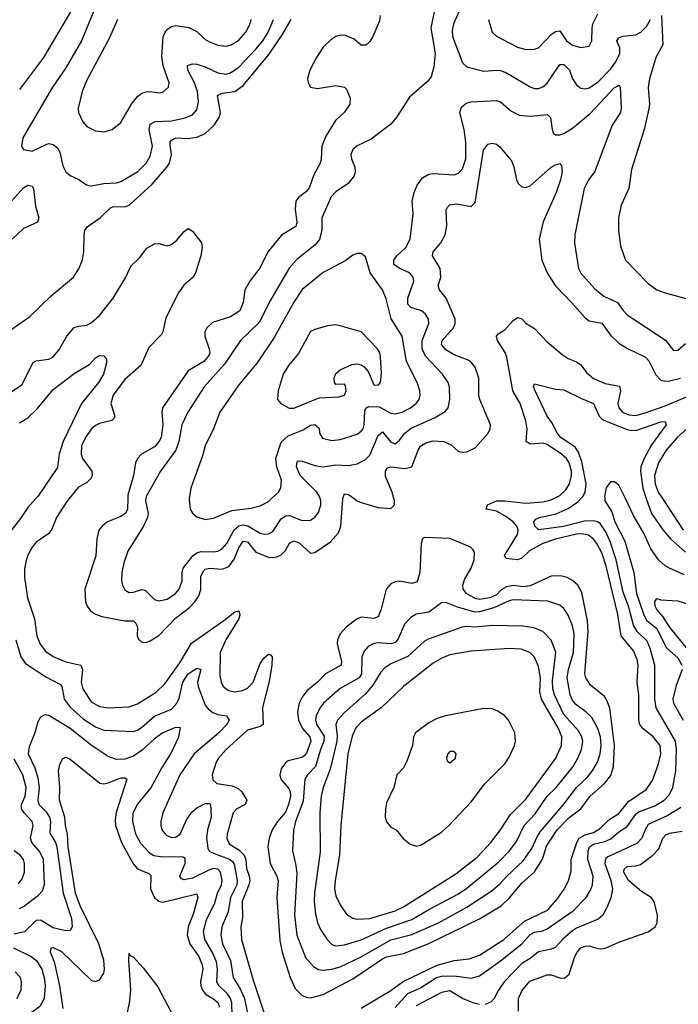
# Model space of a CAD drawing. Header units: inches. Extents: x 1550315 to 1685896, y 510706 to 640504.
# Tile 379 of 452: x 1661771 to 1664892, y 567603 to 572270. Entities that reach past the tile are written whole.
import ezdxf

# ---------------------------------------------------------------- set-up
doc = ezdxf.new("R2010")
doc.units = ezdxf.units.IN
doc.header["$MEASUREMENT"] = 0
doc.layers.add('B6566', color=7, linetype='Continuous')
doc.layers.add('B6567', color=7, linetype='Continuous')

msp = doc.modelspace()

# ---------------------------------------------------------------- linework, layer by layer
at = {"layer": 'B6566', "color": 5}
for points, elevation in [([(1661848.1, 570000), (1661810, 569958.3), (1661775, 569905), (1661685, 569790)], 460), ([(1662006.3, 570000), (1661994.6, 569985.4), (1661945.9, 569910), (1661924.3, 569855.7), (1661910, 569834.4), (1661850, 569793.2), (1661831, 569770), (1661810, 569731.3), (1661800.2, 569700.2), (1661793.8, 569666.2), (1661793.8, 569626.2), (1661808, 569530), (1661842, 569430), (1661853.1, 569350), (1661868.1, 569310), (1661895.8, 569275.8), (1661930, 569251.1), (1661990, 569226.4), (1662060.3, 569210), (1662069.5, 569190), (1662062.1, 569130), (1662070, 569098.9), (1662110, 569036.6), (1662150, 569014.2), (1662190, 569008.5), (1662290, 569012.9), (1662330, 569027.9), (1662418.1, 569081.9), (1662458.6, 569121.4), (1662530, 569222.1), (1662585.4, 569314.6), (1662738, 569422), (1662790, 569463.9), (1662810, 569467.7), (1662814.6, 569450), (1662809.3, 569430), (1662748.8, 569331.2), (1662720.8, 569270), (1662719.5, 569159.5), (1662725.3, 569130), (1662735.6, 569110), (1662761.1, 569090), (1662790, 569083.4), (1662826.3, 569090), (1662850, 569101.2), (1662877.7, 569130), (1662910, 569217.7), (1662930, 569244.9), (1662950, 569262.4), (1662959.5, 569259.5), (1662967.7, 569250), (1662966, 569210), (1662953.2, 569133.2), (1662922.1, 569010), (1662924.2, 568930), (1662910, 568919.5), (1662850, 568902), (1662750.1, 568810), (1662713.5, 568770), (1662701.5, 568750), (1662682.7, 568690), (1662686.9, 568666.9), (1662704.9, 568650), (1662778.1, 568638.1), (1662806.4, 568626.4), (1662823.1, 568610), (1662847.9, 568570), (1662839.6, 568550), (1662800.2, 568530), (1662783, 568510), (1662754.6, 568410), (1662752.8, 568390), (1662763.9, 568363.9), (1662810, 568334.9), (1662835.4, 568310), (1662843.4, 568290), (1662846.5, 568246.5), (1662859.2, 568210), (1662861.6, 568190), (1662856.3, 568170), (1662825.9, 568090), (1662826.9, 568013.1), (1662818.6, 567970), (1662821.8, 567910), (1662877, 567717), (1662932.3, 567552.3)], 480), ([(1662283, 570000), (1662281.9, 569950), (1662272.7, 569930), (1662250, 569915.2), (1662186.9, 569890), (1662161.8, 569870), (1662146.9, 569850), (1662137.5, 569810), (1662131.6, 569728.4), (1662080.6, 569570), (1662083, 569510), (1662090.2, 569490), (1662107.3, 569467.3), (1662130, 569451.7), (1662161.2, 569441.2), (1662270, 569420.1), (1662310, 569420.1), (1662322.3, 569410), (1662328.8, 569390), (1662327.6, 569350), (1662333.5, 569333.5), (1662350, 569319.5), (1662370, 569318.5), (1662390, 569325), (1662430, 569351.6), (1662510, 569433.3), (1662576.1, 569483.9), (1662601.8, 569510), (1662620.3, 569539.7), (1662630, 569568.7), (1662629.5, 569630), (1662642, 569658), (1662650, 569666.1), (1662669.9, 569670.1), (1662730, 569664.9), (1662762, 569678), (1662787.9, 569712.1), (1662810, 569767), (1662830, 569798.6), (1662850, 569794.6), (1662890, 569746.3), (1662950, 569722.8), (1662970, 569720.1), (1662990, 569723.9), (1663010, 569734.1), (1663030, 569754.6), (1663050, 569788.5), (1663070, 569799.8), (1663095.6, 569790), (1663150, 569742), (1663170, 569743.8), (1663244.4, 569795.6), (1663281.6, 569838.4), (1663292.2, 569870), (1663302, 569998), (1663302.7, 570000)], 520), ([(1662368.6, 570000), (1662367, 569990), (1662380.1, 569930), (1662377, 569910), (1662357.2, 569870), (1662284, 569750), (1662265.3, 569694.7), (1662255.8, 569650), (1662254.3, 569610), (1662258.3, 569590), (1662270, 569567), (1662290, 569554.6), (1662310, 569555.8), (1662350, 569569.3), (1662366.2, 569566.2), (1662410, 569521.3), (1662430, 569515.6), (1662470, 569523.2), (1662510, 569549.4), (1662526.6, 569570), (1662541.7, 569610), (1662541.4, 569650), (1662546.4, 569670), (1662591.5, 569728.5), (1662610, 569742.5), (1662630, 569748.5), (1662690, 569746.9), (1662710, 569751.2), (1662730, 569762.5), (1662752.6, 569787.3), (1662787.7, 569852.3), (1662809, 569871), (1662830, 569874.8), (1662851.6, 569871.5), (1662910, 569836.6), (1662930, 569830.8), (1662950, 569832.9), (1662970, 569843.5), (1663010, 569903.9), (1663030, 569917.9), (1663050, 569919.1), (1663110, 569895.9), (1663150, 569898), (1663170, 569911.3), (1663186.6, 569933.4), (1663198.9, 569970), (1663198.6, 569990), (1663195.4, 570000)], 540), ([(1662574.7, 570000), (1662573.8, 569993.8), (1662579.3, 569950), (1662590.4, 569930.3), (1662610, 569913.4), (1662650, 569901.6), (1662690, 569906.4), (1662776.8, 569943.2), (1662866.2, 569953.8), (1662910, 569965.5), (1662950, 569986.8), (1662964.6, 570000)], 560), ([(1663355.4, 570000), (1663369.6, 569989.6), (1663390, 569980.8), (1663470, 569957.1), (1663530, 569952.4), (1663547.6, 569970), (1663547.6, 569990), (1663544.8, 570000)], 520), ([(1663390, 567584.4), (1663530, 567668.4), (1663588.5, 567711.5), (1663750, 567789.2), (1663830, 567810.1), (1663901.3, 567818.7), (1663950, 567835.7), (1664064.7, 567910), (1664162.6, 567997.4), (1664272.5, 568050), (1664318.6, 568101.4), (1664351.2, 568148.8), (1664371.6, 568188.4), (1664385.1, 568234.9), (1664385.1, 568290), (1664410.6, 568370), (1664422.8, 568390), (1664450, 568405.7), (1664490, 568417.1), (1664522.7, 568437.3), (1664562.1, 568478), (1664610, 568508.1), (1664655.7, 568564.3), (1664739.6, 568620.4), (1664770, 568663.6), (1664797.8, 568742.2), (1664809, 568790), (1664806.3, 568830), (1664773.6, 568870), (1664724.4, 568910), (1664710.4, 568930), (1664704.3, 568950), (1664705.7, 569070), (1664697.1, 569130), (1664702.1, 569210), (1664697.5, 569237.5), (1664679, 569279), (1664620.8, 569350), (1664605.9, 569450), (1664550, 569680.3), (1664530, 569742.4), (1664506.5, 569786.5), (1664490, 569807.8), (1664465.9, 569825.9), (1664433.6, 569833.6), (1664410, 569832), (1664310, 569808.3), (1664250, 569787), (1664187.7, 569752.3), (1664150, 569718.3), (1664130.6, 569709.4), (1664076, 569716), (1664068.5, 569730), (1664130.3, 569830), (1664133.1, 569850), (1664126.4, 569870), (1664109.9, 569890), (1664070, 569918.8), (1664030, 569939.7), (1663982, 569950), (1663987.6, 569970), (1664030.8, 569989.2), (1664070, 569989.7), (1664170, 569978.7), (1664250, 569984.2), (1664290, 569993.4), (1664302.7, 570000)], 480), ([(1663550, 567588.1), (1663610, 567654.9), (1663670, 567680.6), (1663746.8, 567730), (1663770, 567735.8), (1663830, 567737.6), (1663910, 567727.7), (1663950, 567738.1), (1664050, 567809.6), (1664150, 567890), (1664190, 567933.9), (1664210, 567945.4), (1664250, 567951.9), (1664270, 567960.1), (1664394.5, 568045.6), (1664454.9, 568110), (1664475.8, 568144.2), (1664485.1, 568170), (1664488.4, 568210), (1664462.7, 568290), (1664464.3, 568330), (1664470.5, 568350), (1664490, 568361.4), (1664544.6, 568375.4), (1664571.9, 568388.1), (1664610, 568421.3), (1664650, 568445.2), (1664690, 568504.4), (1664703.9, 568516.1), (1664777.7, 568542.3), (1664825.2, 568570), (1664850, 568596.8), (1664866.2, 568630), (1664879.9, 568710), (1664883.3, 568810), (1664878.3, 568850), (1664787.5, 569007.5), (1664781.1, 569050), (1664780.9, 569210), (1664759.2, 569290), (1664744.2, 569324.2), (1664696.9, 569370), (1664680, 569399.9), (1664656, 569490), (1664630, 569555.8), (1664598.1, 569710), (1664571.1, 569791.1), (1664550, 569839.2), (1664521.2, 569881.2), (1664509.6, 569889.6), (1664490, 569894.5), (1664446.8, 569893.2), (1664347.5, 569867.5), (1664231.6, 569851.6), (1664212.5, 569870), (1664207.4, 569890), (1664217.7, 569902.3), (1664234.5, 569910), (1664313, 569927), (1664370, 569953.6), (1664415.6, 569984.4), (1664430.4, 570000)], 460), ([(1664543.1, 570000), (1664544.2, 569990), (1664577.3, 569937.3), (1664591.4, 569890), (1664637.9, 569797.9), (1664681.9, 569650), (1664693.9, 569550), (1664730, 569444.4), (1664742.9, 569422.9), (1664790, 569383.7), (1664834.2, 569294.2), (1664890, 569244.5), (1664909.4, 569210)], 440), ([(1664919.2, 569639.2), (1664850, 569670.6), (1664830, 569681.7), (1664797.6, 569710), (1664761.3, 569761.3), (1664730, 569832.8), (1664680.5, 569920.5), (1664641.5, 570000)], 440), ([(1664740.5, 570000), (1664764.4, 569930), (1664819.8, 569850), (1664855.4, 569810), (1664926.5, 569746.5)], 460), ([(1664816.6, 570000), (1664915.7, 569850)], 480), ([(1664975.9, 569235.9), (1664850, 569392.3), (1664819.5, 569439.5), (1664790, 569474.8), (1664782.1, 569490), (1664781.2, 569510), (1664790, 569526.7), (1664810, 569520.3), (1664890, 569515.2), (1664985.5, 569485.5)], 420), ([(1661753.2, 569330), (1661777.2, 569250), (1661798.7, 569218.7), (1661895, 569155), (1661960.8, 569120.8), (1661971.2, 569110), (1661982.4, 569050), (1662012.1, 569010), (1662074.2, 568954.2), (1662130, 568918.1), (1662170, 568903.1), (1662310, 568895.7), (1662330, 568902.8), (1662350, 568917), (1662410, 568968.5), (1662490, 569002.1), (1662516.4, 569030), (1662526.7, 569053.3), (1662545, 569130), (1662570, 569169.3), (1662610, 569196.3), (1662630, 569190.4), (1662614.4, 569130), (1662617.4, 569110), (1662650, 569021.6), (1662663.7, 569003.7), (1662686.1, 568986.1), (1662710, 568976.3), (1662750.5, 568970), (1662763.2, 568950), (1662752.5, 568930), (1662714.8, 568890), (1662598.4, 568790), (1662529.4, 568690), (1662449.3, 568510), (1662439.3, 568470), (1662440.2, 568450), (1662445.2, 568430), (1662465.2, 568405.2), (1662490, 568394.2), (1662510, 568395.8), (1662531.7, 568410), (1662561.9, 568478.1), (1662586.2, 568513.8), (1662610, 568534.2), (1662650, 568555), (1662670, 568555), (1662675.6, 568550), (1662678.1, 568490), (1662661.8, 568430), (1662657.2, 568390), (1662662.4, 568342.4), (1662669.4, 568329.4), (1662681.8, 568321.8), (1662767.8, 568290), (1662779.2, 568279.2), (1662786.8, 568266.8), (1662801.1, 568190), (1662799.9, 568170), (1662770.7, 568110), (1662759.2, 568040.8), (1662728.7, 567970), (1662724.8, 567930), (1662732.3, 567890), (1662769.7, 567810), (1662782.8, 567730), (1662815.8, 567675.8), (1662836.3, 567630), (1662856.6, 567530)], 460), ([(1664910.8, 569189.2), (1664880.6, 569110), (1664866.5, 569050), (1664869, 569030), (1664915.6, 568950)], 440), ([(1662777.9, 567550), (1662776.4, 567610), (1662770.7, 567630), (1662754.9, 567654.9), (1662716.3, 567690), (1662706.1, 567710), (1662708.6, 567770), (1662703.7, 567803.7), (1662685.8, 567845.8), (1662648.2, 567910), (1662643, 567950), (1662656.2, 568003.8), (1662695.2, 568084.8), (1662708.6, 568130), (1662727.1, 568170), (1662731.2, 568190), (1662722.8, 568230), (1662710, 568243.4), (1662690, 568246.4), (1662670, 568240.8), (1662590, 568201.4), (1662550, 568192.6), (1662538, 568198), (1662530.3, 568210), (1662554.8, 568270), (1662555.8, 568295.8), (1662542.4, 568302.4), (1662450, 568300.8), (1662407, 568307), (1662390, 568318), (1662345.5, 568365.5), (1662321.6, 568410), (1662307.3, 568470), (1662308.2, 568510), (1662330.1, 568550), (1662392.6, 568627.4), (1662441.7, 568718.3), (1662488.1, 568790), (1662526, 568870), (1662533.7, 568913.7), (1662510, 568915), (1662450, 568889.5), (1662410, 568861.6), (1662351.9, 568808.1), (1662310, 568779.4), (1662270, 568765), (1662230, 568762.6), (1662190, 568777.8), (1662110, 568831.1), (1662010, 568909.6), (1661910, 568971.2), (1661890, 568975.6), (1661870, 568964.4), (1661857.7, 568942.3), (1661843.4, 568890), (1661816.7, 568823.3), (1661812.1, 568790), (1661843.2, 568723.2), (1661856.8, 568676.8), (1661863.7, 568630), (1661857.9, 568570), (1661861.8, 568550), (1661896, 568516), (1661912.1, 568490), (1661917.1, 568470), (1661914.7, 568414.7), (1661941.6, 568370), (1661947.3, 568350), (1661977.1, 568130), (1662016, 568010), (1662019.8, 567970), (1662010, 567953.4), (1661988.9, 567951.1), (1661930, 567966.2), (1661870, 568001.4), (1661850, 568000.1), (1661793.3, 567946.7), (1661744.6, 567935.4)], 440), ([(1661977.5, 567582.5), (1661961.7, 567690), (1661937.8, 567797.8), (1661917.5, 567850), (1661920.9, 567870), (1661930, 567871.9), (1661970, 567853), (1662110, 567717), (1662130, 567711.5), (1662150, 567719.4), (1662169.9, 567750), (1662173.2, 567770), (1662170, 567812.8), (1662145.9, 567890), (1662057.2, 568070), (1662035.8, 568130), (1662000.4, 568350), (1661997.2, 568410), (1661988, 568450), (1661985.6, 568490), (1661959.3, 568570), (1661960.7, 568630), (1661955.4, 568710), (1661960.7, 568739.3), (1661973.4, 568766.6), (1661990, 568773.8), (1662010, 568764.7), (1662150.7, 568650.7), (1662170, 568647.7), (1662190, 568652.1), (1662250, 568677.2), (1662270, 568676.9), (1662278.7, 568670), (1662228.3, 568511.7), (1662223.2, 568476.8), (1662225.2, 568450), (1662254.4, 568370), (1662310, 568267.3), (1662330, 568244.7), (1662382.9, 568222.9), (1662393.1, 568213.1), (1662391, 568150), (1662410, 568107.9), (1662430, 568091.3), (1662450, 568087.9), (1662610, 568126.4), (1662615.3, 568110), (1662593.2, 568030), (1662569.2, 567970), (1662565.6, 567930), (1662576.8, 567890), (1662619.5, 567830), (1662635.7, 567790), (1662638.6, 567770), (1662628.1, 567710), (1662630.1, 567690), (1662636.9, 567670), (1662651.7, 567651.7), (1662690, 567628.8), (1662711.2, 567610), (1662716.6, 567590)], 420), ([(1661770, 568057.1), (1661790, 568065.9), (1661860.2, 568119.8), (1661878.6, 568141.4), (1661888.4, 568171.6), (1661883.6, 568290), (1661866.5, 568326.5), (1661829.4, 568370), (1661821.7, 568390), (1661834.9, 568450), (1661829.9, 568469.9), (1661792.3, 568510), (1661780.5, 568530), (1661779.2, 568550), (1661797.7, 568590), (1661801.2, 568630), (1661786.4, 568690), (1661745.7, 568765.6)], 460), ([(1664904.1, 568535.9), (1664841.7, 568498.3), (1664750, 568455.3), (1664734.3, 568430), (1664719, 568390), (1664695.3, 568364.7), (1664557.9, 568302.2), (1664547.2, 568292.8), (1664544.1, 568270), (1664572.8, 568190), (1664579.9, 568150), (1664572.2, 568107.8), (1664555.6, 568064.4), (1664534.2, 568025.8), (1664512.9, 568007.1), (1664410, 567964), (1664390, 567951.1), (1664346.4, 567913.6), (1664308, 567872), (1664290, 567863.8), (1664230, 567852.5), (1664190, 567820.9), (1664150, 567796.9), (1664067.5, 567710), (1664039.9, 567670), (1664019.8, 567630), (1664005.6, 567614.4), (1663977.1, 567602.9)], 440), ([(1664134.1, 567570), (1664134.8, 567630), (1664150, 567667.3), (1664187.8, 567712.2), (1664270, 567742), (1664290, 567742.6), (1664330, 567729), (1664353, 567727), (1664374.6, 567745.4), (1664402.5, 567830), (1664412.5, 567850), (1664430, 567870.1), (1664450, 567878.9), (1664470, 567879.8), (1664510, 567867.9), (1664530, 567866.6), (1664550, 567871.4), (1664610, 567897.8), (1664750, 567947), (1664782, 567970), (1664791.6, 567990), (1664794, 568026), (1664777, 568090), (1664764.1, 568110), (1664718.4, 568138.4), (1664656.3, 568190), (1664633.5, 568230), (1664636.1, 568243.9), (1664650, 568256.1), (1664690, 568259.5), (1664713.6, 568266.4), (1664771.2, 568310), (1664799.6, 568340.4), (1664818.4, 568390), (1664833.3, 568406.7), (1664850, 568414.6), (1664910, 568423.3)], 420), ([(1661765.6, 568174.4), (1661782.9, 568197.1), (1661793.5, 568230), (1661794.5, 568270), (1661788.8, 568290), (1661773.6, 568310), (1661745.8, 568330)], 480), ([(1661742.7, 567870), (1661824.9, 567830), (1661850.9, 567810), (1661875.9, 567770), (1661887.5, 567730), (1661892, 567690), (1661887.2, 567630), (1661866.8, 567593.2), (1661836.8, 567570), (1661758.4, 567530)], 440), ([(1662281.3, 567558.7), (1662292.1, 567607.9), (1662298.3, 567670), (1662287.8, 567812.2), (1662290, 567846), (1662294.7, 567834.7), (1662310, 567827.2), (1662355.9, 567775.9), (1662426.2, 567686.2), (1662501.6, 567541.6)], 380), ([(1661757.3, 567630), (1661777.5, 567670), (1661780.2, 567710), (1661774.6, 567730), (1661750, 567757.3)], 460), ([(1663950, 567602.8), (1663920.4, 567610), (1663870, 567630.8), (1663810, 567666.5), (1663770, 567659.5), (1663650, 567595.6)], 440)]:
    msp.add_lwpolyline(points, dxfattribs=dict(at, elevation=elevation))
for points, elevation in [([(1663690, 569815.6), (1663680.7, 569810), (1663673, 569787), (1663666.6, 569650), (1663653.9, 569606.1), (1663630, 569596.8), (1663570, 569608.6), (1663550, 569605.7), (1663530, 569595.6), (1663507.3, 569570), (1663484.3, 569475.7), (1663470, 569439.8), (1663450, 569432), (1663390, 569437.2), (1663370, 569429.9), (1663318.3, 569390), (1663290, 569359.3), (1663277.3, 569330), (1663275.4, 569310), (1663296.4, 569230), (1663293.8, 569210), (1663220.9, 569170), (1663182.1, 569130), (1663131.8, 569088.2), (1663110, 569058.4), (1663096.3, 569030), (1663087.8, 568990), (1663092.9, 568950), (1663111.3, 568910), (1663146, 568870), (1663150.4, 568850), (1663130, 568792.8), (1663119.6, 568780.4), (1663107.8, 568772.2), (1663043.6, 568756.4), (1663030, 568747.8), (1663010, 568719.6), (1663004, 568690), (1663009.4, 568670), (1663046.4, 568626.4), (1663053.3, 568610), (1663054.4, 568590), (1663045.1, 568550), (1663030, 568514.2), (1662992.5, 568470), (1662968.3, 568430), (1662953.3, 568390), (1662946.6, 568350), (1662957.5, 568270), (1662990.3, 568210.3), (1662995.6, 568190), (1662989.1, 568110), (1663004.7, 567904.8), (1663014.2, 567850), (1663052.4, 567730), (1663077.3, 567677.3), (1663110, 567645.5), (1663130, 567636.6), (1663150, 567634), (1663210, 567649.6), (1663350, 567724.3), (1663490, 567819.1), (1663510, 567827.3), (1663590, 567844.1), (1663710, 567890.8), (1663950, 568007.8), (1664052, 568070), (1664090, 568105.5), (1664150, 568176.9), (1664210, 568231.4), (1664248.5, 568291.5), (1664268.2, 568351.9), (1664318.5, 568430), (1664373.2, 568486.8), (1664430.2, 568529.8), (1664475.1, 568590), (1664541.8, 568650), (1664571.8, 568688.2), (1664584.8, 568730), (1664590.2, 568830), (1664567.2, 569007.2), (1664557.2, 569037.2), (1664541.9, 569061.9), (1664476.1, 569116.1), (1664453.4, 569150), (1664449.9, 569170), (1664464.7, 569370), (1664461, 569421), (1664435.6, 569555.6), (1664415.2, 569590), (1664390, 569612.2), (1664365.4, 569625.4), (1664334.5, 569634.5), (1664290, 569631.8), (1664190, 569586.4), (1664157.6, 569582.4), (1664110, 569587.7), (1664077.8, 569582.2), (1664053, 569567), (1664030, 569544.5), (1663998.6, 569530), (1663950, 569521.8), (1663930, 569526.8), (1663888.9, 569550), (1663873.1, 569570), (1663870.9, 569590), (1663880.5, 569619.5), (1663910.9, 569670), (1663924.4, 569710), (1663926.3, 569746.3), (1663919.2, 569759.2), (1663907.8, 569770), (1663810, 569811.5)], 520), ([(1664110, 569520.1), (1664090, 569515.4), (1664018.2, 569481.8), (1663950, 569463.2), (1663930, 569462.1), (1663845.7, 569485.7), (1663790, 569507), (1663770, 569505.1), (1663710, 569461.3), (1663650, 569451.6), (1663624.3, 569435.7), (1663594.5, 569405.5), (1663565.4, 569334.5), (1663550, 569317.9), (1663530, 569311), (1663470, 569315.9), (1663450, 569313.4), (1663421.7, 569298.3), (1663403.3, 569276.7), (1663392.2, 569247.8), (1663390.9, 569170), (1663379.8, 569150), (1663290, 569100.5), (1663210.9, 569030), (1663192.9, 569007.1), (1663176, 568970), (1663173.5, 568950), (1663177.8, 568930), (1663213.2, 568873.2), (1663213.1, 568850), (1663196.4, 568810), (1663173.6, 568730), (1663135.4, 568690), (1663122.5, 568670), (1663114.2, 568565.8), (1663078.3, 568470), (1663068.7, 568428.7), (1663064.4, 568330), (1663080.3, 568260.3), (1663083.7, 568223.7), (1663073.2, 568026.8), (1663084.7, 567930), (1663125.3, 567825.3), (1663162.7, 567782.7), (1663187.7, 567767.7), (1663210, 567764.4), (1663250, 567769.1), (1663290, 567781.2), (1663390, 567827.9), (1663530, 567909.3), (1663630, 567934.2), (1663756, 567990), (1663890, 568063.6), (1664010, 568143.1), (1664046.6, 568173.4), (1664079.4, 568210), (1664157.6, 568282.4), (1664198.6, 568341.4), (1664222.9, 568397.1), (1664238.5, 568421.5), (1664350, 568551.4), (1664409.5, 568630.5), (1664461, 568679), (1664487.4, 568712.6), (1664508.5, 568751.5), (1664521.3, 568790), (1664525.8, 568830), (1664522.9, 568870), (1664510, 568909.8), (1664481.9, 568961.9), (1664454, 568990), (1664405.3, 569025.3), (1664390, 569044.1), (1664380.3, 569070), (1664365.1, 569150), (1664371.1, 569190), (1664395, 569270), (1664398.5, 569358.5), (1664390, 569396.4), (1664370, 569447.3), (1664350, 569479.3), (1664330, 569495.3), (1664273.1, 569513.1)], 540), ([(1664010, 569398.2), (1663930, 569390.8), (1663890, 569393.2), (1663867.2, 569390), (1663707.1, 569332.9), (1663690, 569324), (1663610, 569251.4), (1663530, 569217.4), (1663501.8, 569198.2), (1663482.7, 569177.3), (1663444.2, 569115.8), (1663407.7, 569072.3), (1663310, 568986.7), (1663276.8, 568950), (1663269.1, 568930), (1663275.5, 568875.5), (1663273.6, 568850), (1663242.8, 568717.2), (1663208.8, 568630), (1663199.4, 568590), (1663193.1, 568510), (1663195.3, 568324.7), (1663168.6, 568131.4), (1663166.9, 568090), (1663173, 568030), (1663182.1, 567990), (1663196.9, 567956.9), (1663227.5, 567910), (1663250, 567887.3), (1663270, 567879.8), (1663310, 567884.8), (1663390, 567908), (1663510, 567964.4), (1663630, 568004.7), (1663710, 568052.8), (1663850, 568126.5), (1663890, 568153.8), (1664041.4, 568278.6), (1664090, 568328.6), (1664125, 568375), (1664161.8, 568450), (1664214.2, 568505.8), (1664270, 568589.5), (1664313, 568630), (1664393.1, 568730), (1664416.7, 568770), (1664433, 568810), (1664439.2, 568850), (1664435.5, 568870), (1664418.6, 568898.6), (1664350, 568976.6), (1664306.1, 569070), (1664297.7, 569097.7), (1664295.9, 569135.9), (1664312, 569272), (1664289.1, 569329.1), (1664250, 569369.8), (1664207.1, 569387.1), (1664155, 569395)], 560), ([(1664090, 569289), (1663910, 569277.3), (1663810, 569258.7), (1663774.1, 569245.9), (1663730, 569219.6), (1663590.1, 569109.9), (1663485, 569010), (1663390, 568940.5), (1663363.1, 568910), (1663346.8, 568873.2), (1663326.3, 568790), (1663293.2, 568450), (1663286, 568310), (1663265.5, 568190), (1663262.8, 568150), (1663270, 568117.6), (1663290, 568074), (1663320.2, 568030), (1663350, 568012.1), (1663370, 568006.4), (1663430, 568009.2), (1663550, 568046.1), (1663590, 568064.6), (1663837.8, 568222.2), (1663939, 568301), (1664003.4, 568370), (1664049.9, 568430), (1664097.1, 568502.9), (1664170, 568575.8), (1664311, 568770), (1664338.4, 568830), (1664340.1, 568870), (1664323.8, 568910), (1664244, 569050), (1664236.2, 569083.8), (1664238.4, 569150), (1664230, 569204.2), (1664210, 569247.7), (1664188.7, 569270), (1664147.1, 569287)], 580), ([(1663970, 569005.7), (1663789.1, 568970.9), (1663750, 568958), (1663710, 568937.4), (1663647.5, 568890), (1663636.6, 568870), (1663632.9, 568830), (1663605.3, 568754.7), (1663590, 568724.2), (1663558, 568690), (1663544.4, 568630), (1663510, 568557.7), (1663504, 568530), (1663503.7, 568490), (1663510, 568467.9), (1663530, 568443.2), (1663555.5, 568430), (1663590, 568387.7), (1663621.7, 568361.7), (1663650, 568352.2), (1663670, 568357), (1663690, 568368.9), (1663770, 568418.4), (1663804.8, 568450), (1663910, 568563.5), (1663973.6, 568646.4), (1664070, 568743.5), (1664090, 568774), (1664116.2, 568830), (1664121.1, 568850), (1664117.1, 568890), (1664087.1, 568950), (1664070, 568969.7), (1664033.6, 568993.6), (1664010, 569003.7)], 620), ([(1663830, 568801.3), (1663810, 568800.5), (1663799.5, 568790), (1663794.4, 568770), (1663797.5, 568757.5), (1663810, 568747.2), (1663835.8, 568770), (1663839.1, 568790)], 640)]:
    msp.add_lwpolyline(points, close=True, dxfattribs=dict(at, elevation=elevation))
at = {"layer": 'B6567', "color": 5}
for points, elevation in [([(1663987.8, 572610), (1663827.2, 572250), (1663820.5, 572219.5), (1663822.1, 572190), (1663870, 572064.9), (1663890, 572046.4), (1663970, 572025.8), (1664030, 572030.8), (1664050, 572028.4), (1664077.3, 572017.3), (1664190, 571951.1), (1664210, 571944.3), (1664230, 571943.8), (1664250, 571951), (1664270, 571968.4), (1664330, 572057.2), (1664350, 572057.1), (1664376.8, 572030), (1664390.2, 571990), (1664410, 571961.5), (1664430, 571945.8), (1664450, 571942), (1664470, 571946.6), (1664510, 571973), (1664570, 572035.7), (1664596.1, 572070), (1664614.5, 572110), (1664614.3, 572134.3), (1664601.4, 572170), (1664610, 572184), (1664628.5, 572191.5), (1664690, 572197.8), (1664714.9, 572210), (1664741.9, 572238.1), (1664759.9, 572270)], 560), ([(1662036.8, 572350), (1661884.4, 572090), (1661770, 571938.5)], 520), ([(1662130.1, 572330), (1662064.6, 572170), (1661990, 572042.3), (1661926, 571950), (1661786.3, 571710), (1661780.5, 571670), (1661790, 571654.8), (1661830, 571646.7), (1661899.6, 571680.4), (1661910, 571682.9), (1661930, 571678.4), (1661950, 571661.6), (1661961.7, 571641.7), (1661976.4, 571576.4), (1661990, 571548.9), (1662010, 571531.4), (1662051.9, 571511.9), (1662087.5, 571487.5), (1662110, 571482), (1662170, 571493.5), (1662230, 571496.3), (1662250, 571503.2), (1662331.5, 571550), (1662369.9, 571590), (1662390, 571622.4), (1662401.3, 571670), (1662384.4, 571750), (1662390, 571774.2), (1662412.6, 571787.4), (1662490, 571789.6), (1662556.1, 571803.9), (1662590, 571818.9), (1662610, 571841.7), (1662619, 571881), (1662614.3, 571930), (1662599.7, 571970), (1662567.5, 572030), (1662566.8, 572053.2), (1662590, 572061.2), (1662610, 572058.8), (1662650, 572045.8), (1662710, 572018.1), (1662750, 572012.3), (1662770, 572017.2), (1662810, 572045.1), (1662890.4, 572130), (1662923.4, 572170), (1662948, 572210), (1662974.2, 572270)], 540), ([(1663741.8, 572338.2), (1663719.6, 572230), (1663739.8, 572110), (1663733.5, 572046.5), (1663721.3, 571998.7), (1663703.5, 571976.5), (1663617.7, 571902.3), (1663559, 571810), (1663530, 571774.3), (1663436.7, 571703.3), (1663370, 571672), (1663350, 571654.7), (1663340.3, 571630), (1663343.2, 571610), (1663359.1, 571570), (1663361.3, 571550), (1663356.1, 571530), (1663327.3, 571492.7), (1663270, 571454.4), (1663247.3, 571430), (1663203.2, 571330), (1663203.3, 571270), (1663191.5, 571228.5), (1663170, 571201.6), (1663085.7, 571134.3), (1663048.5, 571091.5), (1662959.3, 570940.7), (1662905.9, 570834.1), (1662817.4, 570750), (1662742.5, 570637.5), (1662644.6, 570530), (1662568.1, 570410), (1662540.1, 570350), (1662524.6, 570270), (1662510.6, 570230), (1662438.5, 570130), (1662370.1, 570010), (1662368.6, 570000)], 540), ([(1663479.1, 572290), (1663476, 572264), (1663444.2, 572190), (1663430, 572166), (1663411.8, 572148.2), (1663390, 572149.6), (1663356.8, 572176.8), (1663315.5, 572195.5), (1663290, 572196.3), (1663270, 572189.9), (1663245.3, 572174.7), (1663210, 572139.4), (1663177.6, 572090), (1663146.4, 572030), (1663135.2, 571990), (1663137.6, 571970), (1663150, 571950.3), (1663183, 571943), (1663270, 571957.3), (1663310.4, 571950.4), (1663319.9, 571939.9), (1663337.4, 571897.4), (1663335.6, 571870), (1663310, 571831.8), (1663267.3, 571792.7), (1663221.8, 571718.2), (1663203.5, 571670), (1663200.5, 571610), (1663195.2, 571590), (1663165.3, 571534.7), (1663144.4, 571475.6), (1663130, 571455.9), (1663092.4, 571427.6), (1663080.1, 571410), (1663075.8, 571370), (1663085, 571310), (1663079.7, 571290), (1663012.3, 571247.7), (1662949.1, 571170.9), (1662908.1, 571090), (1662861.7, 571030), (1662837.3, 570990), (1662829.5, 570930), (1662814, 570890), (1662770, 570861.7), (1662685.6, 570834.4), (1662657.6, 570810), (1662648.6, 570790), (1662648.1, 570770), (1662669.6, 570710), (1662671.5, 570690), (1662665.6, 570674.4), (1662643.5, 570650), (1662570, 570605.2), (1662447.8, 570430), (1662444.4, 570410), (1662449.7, 570350), (1662441.7, 570290), (1662431.2, 570268.8), (1662410, 570245.7), (1662349.2, 570210), (1662328.7, 570190), (1662320.1, 570170), (1662310.1, 570110), (1662283.4, 570016.6), (1662283, 570000)], 520), ([(1663993, 572270), (1664010.2, 572210.2), (1664031, 572191), (1664056.8, 572176.8), (1664130, 572140.2), (1664170, 572128.6), (1664210, 572129.3), (1664230, 572136.5), (1664290, 572199.6), (1664310, 572214), (1664330, 572217.1), (1664361.6, 572170), (1664390, 572148.4), (1664430, 572138.6), (1664470, 572144.9), (1664481.5, 572170), (1664483.1, 572230), (1664487.8, 572250), (1664510, 572298)], 580), ([(1664812.5, 572290), (1664818.1, 572150), (1664785, 572090), (1664756.1, 571990), (1664749, 571949), (1664755.6, 571870), (1664752.2, 571847.8), (1664730.2, 571750), (1664670, 571559), (1664657.8, 571470), (1664621.3, 571390), (1664609.1, 571329.1), (1664607.9, 571272.1), (1664618.2, 571198.2), (1664641.1, 571130), (1664750, 571019.5), (1664790.5, 570990), (1664830, 570974.7), (1664930, 570948.9)], 560), ([(1661687.9, 570772.1), (1661818.4, 570861.6), (1661919.7, 570960.3), (1662025.6, 571050), (1662051.5, 571088.5), (1662069, 571131), (1662075.8, 571170), (1662076.2, 571250), (1662079.9, 571270), (1662091.4, 571288.6), (1662152.5, 571330), (1662201.3, 571378.7), (1662216.4, 571383.6), (1662270, 571382.5), (1662290, 571390.6), (1662399.4, 571490), (1662468.8, 571570), (1662480.9, 571590), (1662489.9, 571630), (1662484.5, 571675.5), (1662484.8, 571690), (1662490, 571698.9), (1662510.4, 571709.6), (1662570, 571707.4), (1662610, 571712.5), (1662650, 571731), (1662692.6, 571770), (1662717.9, 571810), (1662722.5, 571830), (1662708.9, 571911.1), (1662730, 571921), (1662790, 571929.6), (1662830, 571957.7), (1662953.7, 572106.3), (1663018, 572202), (1663057.1, 572270)], 520), ([(1662235.5, 572270), (1662196.9, 572183.1), (1662090, 571983), (1662067.9, 571930), (1662048.4, 571850), (1662050.2, 571830), (1662070, 571786.4), (1662090, 571763.7), (1662130, 571743.1), (1662170, 571738.3), (1662210, 571748.9), (1662250, 571782), (1662301.7, 571870), (1662330, 571906.4), (1662350, 571920.7), (1662370, 571927.1), (1662390, 571929), (1662430, 571923.1), (1662450, 571926.3), (1662475.6, 571950), (1662479.3, 571970), (1662451.1, 572051.1), (1662444.1, 572095.9), (1662451.8, 572188.2), (1662460.2, 572210), (1662473.5, 572226.5), (1662490, 572236.8), (1662510, 572241.9), (1662572.5, 572232.5), (1662610, 572214), (1662650, 572176.5), (1662670, 572165.2), (1662710, 572148.4), (1662750, 572144.2), (1662772.8, 572150), (1662810, 572171.9), (1662842.6, 572210), (1662862.6, 572250), (1662868.1, 572270)], 560), ([(1663195.4, 570000), (1663192.2, 570010), (1663178.6, 570030), (1663100.6, 570110), (1663082.5, 570150), (1663085.3, 570174.7), (1663090, 570178.5), (1663110, 570176.6), (1663170, 570156.3), (1663210, 570151), (1663270, 570160.7), (1663330, 570157), (1663370, 570164.3), (1663410, 570184.5), (1663430, 570205.8), (1663470, 570299.1), (1663490, 570316.9), (1663530, 570267.9), (1663550, 570259.3), (1663570, 570274.7), (1663596.1, 570310), (1663626, 570334), (1663737, 570383), (1663787.7, 570412.3), (1663801.6, 570430), (1663809.8, 570470), (1663808.2, 570528.2), (1663802.2, 570550), (1663774.4, 570590), (1663694.7, 570674.7), (1663677.7, 570710), (1663678.4, 570750), (1663710.5, 570830), (1663708.2, 570850), (1663694, 570874), (1663675.6, 570890), (1663625.4, 570905.4), (1663610, 570922), (1663609.9, 570950), (1663639.6, 571030), (1663636, 571050), (1663618.2, 571070), (1663570, 571092.5), (1663544.5, 571110), (1663543.9, 571130), (1663558.3, 571150), (1663600.7, 571190), (1663621.4, 571230), (1663635.2, 571350), (1663630.7, 571410), (1663639.8, 571450), (1663655, 571485), (1663680.4, 571519.6), (1663710, 571537.6), (1663730, 571541.1), (1663830, 571534), (1663850, 571542.3), (1663870, 571562.6), (1663885.4, 571610), (1663885.8, 571690), (1663877.9, 571750), (1663856.2, 571830), (1663864.6, 571855.4), (1663886.6, 571873.4), (1663910, 571880.2), (1664030, 571887), (1664050, 571879.7), (1664097.7, 571837.7), (1664137.2, 571817.2), (1664190, 571812.5), (1664270, 571820.2), (1664286, 571806), (1664293.8, 571750), (1664301.3, 571730), (1664310, 571724.4), (1664330, 571724.3), (1664350, 571731), (1664390, 571755.1), (1664475.1, 571824.9), (1664590, 571947.7), (1664605.5, 571954.5), (1664610, 571961.6), (1664616.1, 571950), (1664622, 571850), (1664618.2, 571830), (1664578.6, 571770), (1664496, 571550), (1664466.9, 571510), (1664445.2, 571470), (1664402.3, 571250), (1664400.7, 571210), (1664418.4, 571090), (1664430, 571069.1), (1664495.3, 570995.3), (1664538.7, 570958.7), (1664604, 570930), (1664630.7, 570890.7), (1664650, 570871.3), (1664831.2, 570751.2), (1664870, 570701.3), (1664890, 570704.2), (1664925.5, 570734.5)], 540), ([(1663544.8, 570000), (1663536.5, 570030), (1663505.3, 570105.3), (1663505.1, 570130), (1663514.3, 570145.7), (1663530, 570151.1), (1663598, 570142), (1663629.1, 570150.9), (1663658.7, 570230), (1663671.2, 570248.8), (1663695.3, 570264.7), (1663730, 570273), (1663780.5, 570270), (1663815.3, 570255.3), (1663850, 570223.7), (1663870, 570219.5), (1663890, 570222.3), (1663930, 570241.1), (1663990.7, 570310), (1664001.1, 570330), (1664002.2, 570350), (1663950.9, 570470), (1663946.3, 570490), (1663946.9, 570570), (1663930, 570622.2), (1663910, 570646), (1663895.6, 570655.6), (1663830, 570681.7), (1663790, 570704.5), (1663769.3, 570730), (1663773.4, 570750), (1663826.7, 570810), (1663834.8, 570830), (1663835.3, 570850), (1663792.4, 570950), (1663759.8, 570990), (1663754.5, 571010), (1663766.1, 571050), (1663764.1, 571090), (1663727.4, 571150), (1663729.8, 571170), (1663767.5, 571212.5), (1663787.5, 571250), (1663794.9, 571294.9), (1663792.2, 571367.8), (1663798.4, 571381.6), (1663810, 571392.6), (1663842.4, 571397.6), (1663910, 571384.6), (1663930, 571403.8), (1663968.3, 571651.7), (1663990, 571680.3), (1664010, 571684.9), (1664030, 571679.5), (1664046.8, 571666.8), (1664101.2, 571601.2), (1664112.7, 571572.7), (1664124.8, 571510), (1664133.4, 571493.4), (1664150, 571477.6), (1664170, 571473.8), (1664190, 571482.5), (1664289.9, 571570.1), (1664310, 571581.1), (1664330, 571588.4), (1664339, 571579), (1664341.4, 571550), (1664333.8, 571510), (1664313.2, 571450), (1664251.9, 571311.9), (1664232, 571230), (1664246.1, 571130), (1664270, 571070.3), (1664308.3, 571010), (1664388, 570928), (1664450, 570856.1), (1664470, 570842.7), (1664530, 570831.2), (1664570, 570774.2), (1664610, 570736.8), (1664651.3, 570711.3), (1664737.1, 570670), (1664752.6, 570652.6), (1664786, 570586), (1664810, 570562), (1664830, 570556.8), (1664850, 570557.7), (1664902, 570570)], 520), ([(1661732.3, 571410), (1661790, 571472.4), (1661810, 571485.6), (1661830, 571480.3), (1661837.2, 571470), (1661846.4, 571386.4), (1661861.5, 571330), (1661854.9, 571310), (1661790, 571280.2), (1661735, 571230)], 520), ([(1661706.9, 570490), (1661781.2, 570538.8), (1661835.5, 570644.5), (1661850, 570652.7), (1661910, 570660.8), (1661929, 570671), (1661956.7, 570703.3), (1661994, 570770), (1662029, 570811), (1662050, 570817.8), (1662090, 570821.6), (1662110, 570832.4), (1662150, 570867.9), (1662214.6, 570950), (1662274.4, 571050), (1662298.2, 571101.8), (1662339.5, 571140.5), (1662373.2, 571186.8), (1662410, 571207.6), (1662430, 571208.9), (1662470, 571198.3), (1662490, 571204), (1662515.2, 571224.8), (1662550, 571266.4), (1662570, 571280.7), (1662590, 571267.7), (1662632.1, 571212.1), (1662635.6, 571190), (1662629.1, 571150), (1662605, 571070), (1662592.6, 571050), (1662549, 571011), (1662524.2, 570975.8), (1662463.7, 570856.3), (1662449.6, 570790.4), (1662442.9, 570777.1), (1662383.8, 570716.2), (1662344.5, 570630), (1662270, 570565.1), (1662214.2, 570490), (1662202.6, 570450), (1662221.3, 570390), (1662218.3, 570381.7), (1662208.5, 570370), (1662150, 570355.4), (1662130, 570345.8), (1662110, 570329.1), (1662082.8, 570290), (1662064.7, 570250), (1662062.2, 570210), (1662069.4, 570189.4), (1662113.8, 570130), (1662115.3, 570110), (1662110, 570096.9), (1662090, 570075.8), (1662048, 570052), (1662006.3, 570000)], 480), ([(1662964.6, 570000), (1662997.8, 570030), (1663009.2, 570050.8), (1663012, 570088), (1662989.9, 570150), (1662984.9, 570190), (1663010, 570266.7), (1663043.3, 570296.7), (1663113.8, 570326.2), (1663150, 570348.2), (1663170, 570350.8), (1663190, 570333), (1663192.1, 570310), (1663206.3, 570286.3), (1663250, 570274.6), (1663290, 570280.5), (1663370, 570305.6), (1663390, 570319.3), (1663398.3, 570330), (1663403.9, 570350), (1663406, 570414), (1663411.7, 570428.3), (1663424.2, 570435.8), (1663474.8, 570434.8), (1663530, 570404.8), (1663550, 570402.2), (1663583.5, 570410), (1663623.5, 570430), (1663649.8, 570450), (1663664, 570470), (1663669, 570490), (1663667.6, 570510), (1663654.1, 570550), (1663603.6, 570650), (1663584.1, 570770), (1663531.6, 570851.6), (1663507.4, 570947.4), (1663489.9, 570989.9), (1663432.2, 571070), (1663410, 571145.2), (1663390, 571162), (1663370, 571161.6), (1663350, 571153.3), (1663313.3, 571126.7), (1663210, 571071.7), (1663110, 570990.7), (1663070, 570930.8), (1662976.3, 570763.7), (1662897.3, 570642.7), (1662810, 570539.8), (1662720.2, 570410), (1662689.3, 570330), (1662649.5, 570250.5), (1662637.5, 570202.5), (1662581.5, 570050), (1662574.7, 570000)], 560), ([(1664302.7, 570000), (1664330, 570014.2), (1664358.7, 570041.3), (1664376.6, 570070), (1664386.2, 570110), (1664385.6, 570130), (1664375.2, 570170), (1664362.9, 570190), (1664339.2, 570210), (1664270, 570256.9), (1664250, 570263.4), (1664190, 570258.1), (1664171.6, 570270), (1664176.1, 570330), (1664168.8, 570368.8), (1664143, 570450), (1664108.3, 570510), (1664079.9, 570670), (1664072.1, 570692.1), (1664035.8, 570750), (1664030.8, 570770), (1664039.1, 570780.9), (1664070, 570800.1), (1664110, 570844.7), (1664130, 570858.6), (1664150, 570851.3), (1664170, 570831.3), (1664210, 570806), (1664270, 570742.4), (1664342.1, 570682.1), (1664370, 570664.1), (1664410, 570648.8), (1664430, 570633.9), (1664457.3, 570597.3), (1664489.4, 570569.4), (1664544.9, 570544.9), (1664612.7, 570532.7), (1664618.9, 570510), (1664606.2, 570450), (1664610.1, 570430), (1664627.2, 570410), (1664656.9, 570396.9), (1664690, 570394.5), (1664730, 570404.1), (1664830, 570439.1), (1664950, 570490.9)], 480), ([(1661770, 570358.3), (1661810, 570382.7), (1661854.2, 570425.8), (1661930, 570516.5), (1662030, 570593.6), (1662103.3, 570636.7), (1662130, 570666.8), (1662150, 570678.8), (1662170, 570676), (1662182, 570662), (1662182.8, 570642.8), (1662168.9, 570590), (1662144.5, 570550), (1662064.2, 570450), (1661977.7, 570270), (1661958, 570210), (1661950, 570147.3), (1661857.3, 570010), (1661848.1, 570000)], 460), ([(1664430.4, 570000), (1664439.9, 570010), (1664450.5, 570029.5), (1664456, 570070), (1664434.6, 570174.6), (1664419.8, 570219.8), (1664403, 570243), (1664335, 570290), (1664318.3, 570310), (1664295.8, 570355.8), (1664270, 570391.3), (1664213.6, 570510), (1664205.1, 570530), (1664210, 570544), (1664310, 570518.9), (1664350, 570516.2), (1664433.8, 570473.8), (1664490, 570451), (1664517, 570390), (1664533.8, 570373.8), (1664650, 570327), (1664670, 570322.8), (1664695.3, 570324.7), (1664810, 570363.2), (1664830, 570364.9), (1664833.8, 570350), (1664765.4, 570254.6), (1664730.4, 570190), (1664715.1, 570150), (1664712.4, 570130), (1664723.5, 570050), (1664740.5, 570000)], 460), ([(1664952.3, 570350), (1664886.9, 570290), (1664833.9, 570230), (1664798.3, 570170), (1664778.9, 570110), (1664781.8, 570070), (1664796.7, 570030), (1664816.6, 570000)], 480), ([(1664641.5, 570000), (1664610, 570064), (1664590, 570079.3), (1664570, 570079.1), (1664550, 570050.8), (1664542, 570010), (1664543.1, 570000)], 440), ([(1663302.7, 570000), (1663310, 570022), (1663330, 570018.6), (1663355.4, 570000)], 520)]:
    msp.add_lwpolyline(points, dxfattribs=dict(at, elevation=elevation))
at = {"layer": 'B6567', "color": 5, "elevation": 580}
msp.add_lwpolyline([(1663270, 570822.9), (1663230, 570818.7), (1663170, 570802), (1663150, 570792), (1663092.5, 570687.5), (1663045.7, 570630), (1663020.3, 570590), (1662995.6, 570510), (1662992.2, 570470), (1663008.2, 570450), (1663048.7, 570428.7), (1663070, 570428.4), (1663190, 570477.3), (1663283, 570483), (1663310, 570490.7), (1663318.9, 570510), (1663315, 570535.1), (1663310, 570542), (1663270, 570541.2), (1663262.7, 570550), (1663260.7, 570570), (1663270, 570593.4), (1663289.3, 570610), (1663345.1, 570634.9), (1663370, 570639), (1663390, 570634), (1663404.3, 570624.3), (1663422.7, 570602.7), (1663450, 570539.3), (1663470, 570537.1), (1663480.5, 570550), (1663485.4, 570594.6), (1663481.2, 570670), (1663477.4, 570690), (1663467.2, 570710), (1663390, 570789.6), (1663290, 570818.4)], close=True, dxfattribs=at)

doc.saveas('drawing.dxf')
